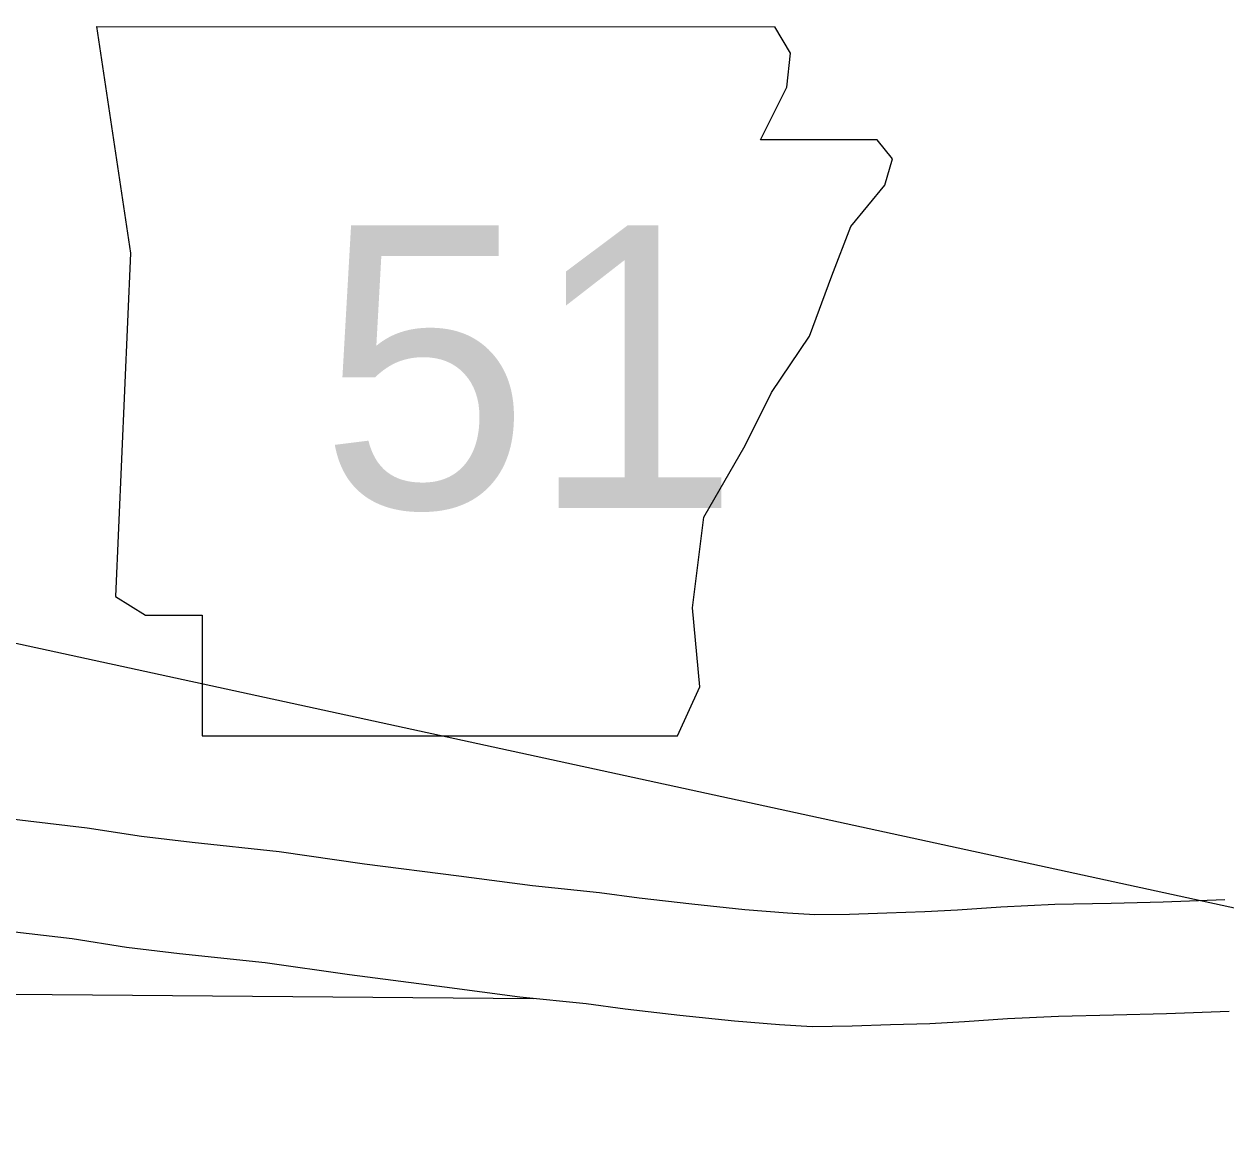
# Model space of a CAD drawing. Extents: x 813775 to 1157140, y 1757555 to 1979907.
# Drawn here: x 1023633 to 1029025, y 1840122 to 1845085 of the extents above; entities that cross this region are included whole.
import ezdxf

# ---------------------------------------------------------------- set-up
doc = ezdxf.new("R2010")
doc.units = 0
for name, color, linetype in [('Level 10', 7, 'Continuous'), ('Level 21', 7, 'Continuous'), ('Level 5', 7, 'Continuous'), ('R_Draft', 7, 'Continuous')]:
    doc.layers.add(name, color=color, linetype=linetype)

msp = doc.modelspace()

# ---------------------------------------------------------------- linework, layer by layer
at = {"layer": 'Level 10'}
for points in [[(1029019.8, 1841158.4), (1028742.4, 1841147.5), (1028509, 1841142.1), (1028256.9, 1841136.6), (1028015.3, 1841125.3), (1027819.9, 1841111.5), (1027674.1, 1841103.6), (1027503.2, 1841098.2), (1027335.3, 1841092.8), (1027179.9, 1841090.2), (1027058.1, 1841097.7), (1026866, 1841113.7), (1026628.8, 1841138), (1026392.3, 1841164.9), (1026214.1, 1841189.7), (1025914.5, 1841220), (1025583.8, 1841263.4), (1025160.9, 1841318), (1024777.4, 1841373.2), (1024386.6, 1841414.6), (1024160.1, 1841441.3), (1023916.1, 1841479.7), (1023651.7, 1841510.3), (1023364.5, 1841545.5)], [(1023592.5, 1841013.8), (1023848.4, 1840984.2), (1024092, 1840945.9), (1024331, 1840917.7), (1024715.4, 1840877), (1025093.2, 1840822.6), (1025519.3, 1840767.6), (1025856.9, 1840723.3), (1026154.4, 1840693.2), (1026329.5, 1840668.8), (1026575.1, 1840640.9), (1026819.8, 1840615.8), (1027022.1, 1840599), (1027168.7, 1840590), (1027347.5, 1840592.9), (1027519.2, 1840598.4), (1027695.6, 1840604), (1027851.1, 1840612.5), (1028044.5, 1840626.1), (1028274, 1840636.8), (1028520.3, 1840642.2), (1028758, 1840647.8), (1029039.4, 1840658.8)]]:
    msp.add_lwpolyline(points, dxfattribs=at)
at = {"layer": 'Level 21'}
for p, q in [((1023958.4, 1845073.3), (1024110.7, 1844058.2)), ((1027071.3, 1844954.9), (1027001.2, 1845071.8)), ((1027054.4, 1844802.6), (1027071.3, 1844954.9)), ((1026936, 1844565.8), (1027054.4, 1844802.6)), ((1027460.4, 1844565.8), (1026936, 1844565.8)), ((1027528.1, 1844481.2), (1027460.4, 1844565.8)), ((1027494.3, 1844362.7), (1027528.1, 1844481.2)), ((1027342, 1844176.6), (1027494.3, 1844362.7)), ((1027257.4, 1843956.7), (1027342, 1844176.6)), ((1024110.7, 1844058.2), (1024043, 1842518.7)), ((1027155.9, 1843686), (1027257.4, 1843956.7)), ((1026986.7, 1843432.3), (1027155.9, 1843686)), ((1026868.3, 1843195.4), (1026986.7, 1843432.3)), ((1026682.2, 1842874), (1026868.3, 1843195.4)), ((1026631.5, 1842467.9), (1026682.2, 1842874)), ((1024043, 1842518.7), (1024178.4, 1842434.1)), ((1024178.4, 1842434.1), (1024432.1, 1842434.1)), ((1024432.1, 1842434.1), (1024432.1, 1841892.7)), ((1026665.3, 1842112.7), (1026631.5, 1842467.9)), ((1026563.8, 1841892.7), (1026665.3, 1842112.7)), ((1024432.1, 1841892.7), (1026563.8, 1841892.7))]:
    msp.add_line(p, q, dxfattribs=at)
msp.add_lwpolyline([(1023958.4, 1845073.3), (1027001.2, 1845071.8)], dxfattribs=at)
at = {"layer": 'Level 5'}
msp.add_lwpolyline([(1021062.4, 1840756), (1025916.9, 1840715.8)], dxfattribs=at)
at = {"layer": 'R_Draft'}
msp.add_line((1092628.5, 1827333), (1002593.6, 1846862.3), dxfattribs=at)

# ---------------------------------------------------------------- texts
at = {"layer": 'Level 21'}
msp.add_text('51', height=1267.2, dxfattribs=at).set_placement((1024959.4, 1842914.7))

doc.saveas('drawing.dxf')
